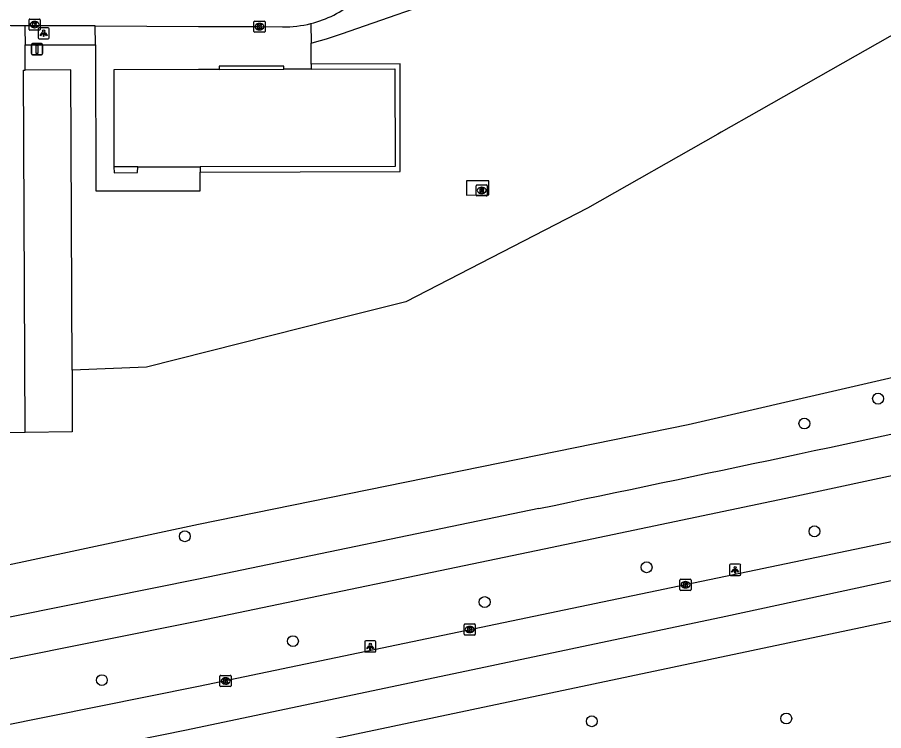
# Model space of a CAD drawing. Extents: x 161477 to 163040, y 383680 to 384868.
# Drawn here: x 162483.7 to 162561.5, y 384123.2 to 384187.3 of the extents above; entities that cross this region are included whole.
import ezdxf

# ---------------------------------------------------------------- set-up
doc = ezdxf.new("R2010")
doc.units = 0
for name, color, linetype in [('IMGEO_Berm_groen', 7, 'Continuous'), ('IMGEO_Boom', 7, 'Continuous'), ('IMGEO_Fietspad_gesloten', 7, 'Continuous'), ('IMGEO_Gemengd_bos', 7, 'Continuous'), ('IMGEO_Groenvoorziening', 7, 'Continuous'), ('IMGEO_Kolk', 7, 'Continuous'), ('IMGEO_Lichtpunt', 7, 'Continuous'), ('IMGEO_Pand', 7, 'Continuous'), ('IMGEO_Parkeervlak_open', 7, 'Continuous'), ('IMGEO_Rijbaan_lokaal_gesloten', 7, 'Continuous'), ('IMGEO_Rijbaan_lokaal_open', 7, 'Continuous'), ('IMGEO_Rioolput', 7, 'Continuous'), ('IMGEO_Verkeersbordpaal', 7, 'Continuous'), ('IMGEO_Voetpad_gesloten', 7, 'Continuous'), ('IMGEO_Voetpad_open', 7, 'Continuous')]:
    doc.layers.add(name, color=color, linetype=linetype)

msp = doc.modelspace()

# ---------------------------------------------------------------- linework, layer by layer
at = {"layer": 'IMGEO_Berm_groen'}
msp.add_lwpolyline([(162453.62, 384131.84), (162500, 384141.748), (162543.951, 384150.699), (162603.583, 384164.47), (162608.014, 384165.493), (162637.178, 384173.268), (162678.849, 384188.781), (162687.543, 384192.138)], dxfattribs=at)
at = {"layer": 'IMGEO_Boom'}
for centre in [(162561.013, 384153.026), (162554.4, 384150.793), (162498.775, 384140.668), (162555.304, 384141.113), (162540.233, 384137.892), (162525.695, 384134.767), (162508.483, 384131.256), (162491.327, 384127.756), (162552.775, 384124.31), (162535.313, 384124.059)]:
    msp.add_circle(centre, 0.489, dxfattribs=at)
at = {"layer": 'IMGEO_Fietspad_gesloten'}
for points in [[(162455.667, 384124.186), (162500, 384133.09), (162531.048, 384139.547), (162553.311, 384144.221), (162575.211, 384148.913)], [(162530.545, 384143.164), (162500, 384136.816), (162454.957, 384127.75)]]:
    msp.add_lwpolyline(points, dxfattribs=at)
msp.add_arc((161557.647, 388838.981), 4795.543, 281.705163, 282.24219, dxfattribs=at)
at = {"layer": 'IMGEO_Gemengd_bos'}
msp.add_lwpolyline([(162582.673, 384197.288), (162580.255, 384195.883), (162550.32, 384178.867), (162546.934, 384176.943), (162546.642, 384176.777), (162534.923, 384170.115), (162518.607, 384161.721), (162512.147, 384160.095), (162495.343, 384155.866), (162488.653, 384155.572)], dxfattribs=at)
at = {"layer": 'IMGEO_Groenvoorziening'}
msp.add_lwpolyline([(162500.146, 384173.373), (162518.111, 384173.425), (162518.099, 384183.075), (162510.126, 384183.043)], dxfattribs=at)
at = {"layer": 'IMGEO_Kolk'}
for p, q in [((162484.788, 384186.181), (162484.788, 384187.033)), ((162484.863, 384187.107), (162485.715, 384187.107)), ((162485.276, 384186.887), (162485.301, 384186.887)), ((162485.789, 384187.033), (162485.789, 384186.181)), ((162505.051, 384186.922), (162505.903, 384186.922)), ((162485.715, 384186.107), (162484.863, 384186.107)), ((162485.299, 384186.327), (162485.274, 384186.327)), ((162504.976, 384185.996), (162504.976, 384186.848)), ((162505.487, 384186.142), (162505.462, 384186.142)), ((162505.464, 384186.702), (162505.489, 384186.702)), ((162505.977, 384186.848), (162505.977, 384185.996)), ((162505.903, 384185.922), (162505.051, 384185.922)), ((162543.227, 384135.891), (162543.227, 384136.743)), ((162543.302, 384136.817), (162544.154, 384136.817)), ((162543.715, 384136.597), (162543.74, 384136.597)), ((162544.228, 384136.743), (162544.228, 384135.891)), ((162544.154, 384135.817), (162543.302, 384135.817)), ((162543.738, 384136.037), (162543.713, 384136.037)), ((162523.853, 384131.879), (162523.853, 384132.731)), ((162523.928, 384132.805), (162524.78, 384132.805)), ((162524.341, 384132.585), (162524.366, 384132.585)), ((162524.854, 384132.731), (162524.854, 384131.879)), ((162524.78, 384131.805), (162523.928, 384131.805)), ((162524.364, 384132.025), (162524.339, 384132.025)), ((162501.931, 384127.253), (162501.931, 384128.105)), ((162502.006, 384128.179), (162502.858, 384128.179)), ((162502.419, 384127.959), (162502.444, 384127.959)), ((162502.932, 384128.105), (162502.932, 384127.253)), ((162502.858, 384127.179), (162502.006, 384127.179)), ((162502.442, 384127.399), (162502.417, 384127.399))]:
    msp.add_line(p, q, dxfattribs=at)
for points in [[(162484.788, 384186.181), (162484.788, 384187.033)], [(162484.863, 384187.107), (162485.715, 384187.107)], [(162485.789, 384187.033), (162485.789, 384186.181)], [(162505.051, 384186.922), (162505.903, 384186.922)], [(162485.715, 384186.107), (162484.863, 384186.107)], [(162485.109, 384186.807), (162485.232, 384186.807), (162485.232, 384186.656), (162485.362, 384186.807), (162485.526, 384186.807), (162485.38, 384186.656), (162485.533, 384186.407), (162485.381, 384186.407), (162485.296, 384186.571), (162485.232, 384186.504), (162485.232, 384186.407), (162485.109, 384186.407), (162485.109, 384186.807)], [(162504.976, 384185.996), (162504.976, 384186.848)], [(162505.297, 384186.622), (162505.42, 384186.622), (162505.42, 384186.471), (162505.55, 384186.622), (162505.714, 384186.622), (162505.568, 384186.471), (162505.721, 384186.222), (162505.569, 384186.222), (162505.484, 384186.386), (162505.42, 384186.319), (162505.42, 384186.222), (162505.297, 384186.222), (162505.297, 384186.622)], [(162505.977, 384186.848), (162505.977, 384185.996)], [(162505.903, 384185.922), (162505.051, 384185.922)], [(162543.227, 384135.891), (162543.227, 384136.743)], [(162543.302, 384136.817), (162544.154, 384136.817)], [(162543.548, 384136.517), (162543.671, 384136.517), (162543.671, 384136.366), (162543.801, 384136.517), (162543.965, 384136.517), (162543.819, 384136.366), (162543.972, 384136.117), (162543.82, 384136.117), (162543.735, 384136.281), (162543.671, 384136.214), (162543.671, 384136.117), (162543.548, 384136.117), (162543.548, 384136.517)], [(162544.228, 384136.743), (162544.228, 384135.891)], [(162544.154, 384135.817), (162543.302, 384135.817)], [(162523.853, 384131.879), (162523.853, 384132.731)], [(162523.928, 384132.805), (162524.78, 384132.805)], [(162524.174, 384132.505), (162524.297, 384132.505), (162524.297, 384132.354), (162524.427, 384132.505), (162524.591, 384132.505), (162524.445, 384132.354), (162524.598, 384132.105), (162524.446, 384132.105), (162524.361, 384132.269), (162524.297, 384132.202), (162524.297, 384132.105), (162524.174, 384132.105), (162524.174, 384132.505)], [(162524.854, 384132.731), (162524.854, 384131.879)], [(162524.78, 384131.805), (162523.928, 384131.805)], [(162501.931, 384127.253), (162501.931, 384128.105)], [(162502.006, 384128.179), (162502.858, 384128.179)], [(162502.252, 384127.879), (162502.375, 384127.879), (162502.375, 384127.728), (162502.505, 384127.879), (162502.669, 384127.879), (162502.523, 384127.728), (162502.676, 384127.479), (162502.524, 384127.479), (162502.439, 384127.643), (162502.375, 384127.576), (162502.375, 384127.479), (162502.252, 384127.479), (162502.252, 384127.879)], [(162502.932, 384128.105), (162502.932, 384127.253)], [(162502.858, 384127.179), (162502.006, 384127.179)]]:
    msp.add_lwpolyline(points, dxfattribs=at)
for centre, start, end in [((162484.865, 384187.031), 91.55205, 178.44795), ((162484.865, 384187.031), 91.55205, 178.44795), ((162485.713, 384187.031), 1.55205, 88.44795), ((162485.713, 384187.031), 1.55205, 88.44795), ((162505.053, 384186.846), 91.55205, 178.44795), ((162505.053, 384186.846), 91.55205, 178.44795), ((162505.901, 384186.846), 1.55205, 88.44795), ((162505.901, 384186.846), 1.55205, 88.44795), ((162484.865, 384186.183), 181.55205, 268.44795), ((162484.865, 384186.183), 181.55205, 268.44795), ((162485.713, 384186.183), 271.55205, 358.44795), ((162485.713, 384186.183), 271.55205, 358.44795), ((162505.053, 384185.998), 181.55205, 268.44795), ((162505.053, 384185.998), 181.55205, 268.44795), ((162505.901, 384185.998), 271.55205, 358.44795), ((162505.901, 384185.998), 271.55205, 358.44795), ((162543.304, 384136.741), 91.55205, 178.44795), ((162543.304, 384136.741), 91.55205, 178.44795), ((162544.152, 384136.741), 1.55205, 88.44795), ((162544.152, 384136.741), 1.55205, 88.44795), ((162543.304, 384135.893), 181.55205, 268.44795), ((162543.304, 384135.893), 181.55205, 268.44795), ((162544.152, 384135.893), 271.55205, 358.44795), ((162544.152, 384135.893), 271.55205, 358.44795), ((162523.93, 384132.729), 91.55205, 178.44795), ((162523.93, 384132.729), 91.55205, 178.44795), ((162524.778, 384132.729), 1.55205, 88.44795), ((162524.778, 384132.729), 1.55205, 88.44795), ((162523.93, 384131.881), 181.55205, 268.44795), ((162523.93, 384131.881), 181.55205, 268.44795), ((162524.778, 384131.881), 271.55205, 358.44795), ((162524.778, 384131.881), 271.55205, 358.44795), ((162502.008, 384128.103), 91.55205, 178.44795), ((162502.008, 384128.103), 91.55205, 178.44795), ((162502.856, 384128.103), 1.55205, 88.44795), ((162502.856, 384128.103), 1.55205, 88.44795), ((162502.008, 384127.255), 181.55205, 268.44795), ((162502.008, 384127.255), 181.55205, 268.44795), ((162502.856, 384127.255), 271.55205, 358.44795), ((162502.856, 384127.255), 271.55205, 358.44795)]:
    msp.add_arc(centre, 0.0765, start, end, dxfattribs=at)
for centre, major_axis, ratio, start_param, end_param in [((162485.275, 384186.607), (-0.387, 0.002), 0.722429, 4.712389, 7.853982), ((162485.3, 384186.607), (-0.39, 0.002), 0.717154, 1.570796, 4.712389), ((162505.463, 384186.422), (-0.387, 0.002), 0.722429, 4.712389, 7.853982), ((162505.488, 384186.422), (-0.39, 0.002), 0.717154, 1.570796, 4.712389), ((162543.714, 384136.317), (-0.387, 0.002), 0.722429, 4.712389, 7.853982), ((162543.739, 384136.317), (-0.39, 0.002), 0.717154, 1.570796, 4.712389), ((162524.34, 384132.305), (-0.387, 0.002), 0.722429, 4.712389, 7.853982), ((162524.365, 384132.305), (-0.39, 0.002), 0.717154, 1.570796, 4.712389), ((162502.418, 384127.679), (-0.387, 0.002), 0.722429, 4.712389, 7.853982), ((162502.443, 384127.679), (-0.39, 0.002), 0.717154, 1.570796, 4.712389)]:
    msp.add_ellipse(centre, major_axis=major_axis, ratio=ratio, start_param=start_param, end_param=end_param, dxfattribs=at)
at = {"layer": 'IMGEO_Lichtpunt'}
for p, q in [((162485.597, 384186.233), (162485.597, 384185.426)), ((162485.597, 384186.233), (162485.597, 384185.426)), ((162486.499, 384186.328), (162485.691, 384186.328)), ((162486.499, 384186.328), (162485.691, 384186.328)), ((162486.593, 384185.426), (162486.593, 384186.233)), ((162486.593, 384185.426), (162486.593, 384186.233)), ((162485.691, 384185.332), (162486.499, 384185.332)), ((162485.691, 384185.332), (162486.499, 384185.332)), ((162547.681, 384138.065), (162547.681, 384137.258)), ((162547.681, 384138.065), (162547.681, 384137.258)), ((162548.583, 384138.16), (162547.775, 384138.16)), ((162548.583, 384138.16), (162547.775, 384138.16)), ((162548.677, 384137.258), (162548.677, 384138.065)), ((162548.677, 384137.258), (162548.677, 384138.065)), ((162547.775, 384137.164), (162548.583, 384137.164)), ((162547.775, 384137.164), (162548.583, 384137.164)), ((162514.921, 384131.185), (162514.921, 384130.378)), ((162514.921, 384131.185), (162514.921, 384130.378)), ((162515.823, 384131.28), (162515.015, 384131.28)), ((162515.823, 384131.28), (162515.015, 384131.28)), ((162515.917, 384130.378), (162515.917, 384131.185)), ((162515.917, 384130.378), (162515.917, 384131.185)), ((162515.015, 384130.284), (162515.823, 384130.284)), ((162515.015, 384130.284), (162515.823, 384130.284))]:
    msp.add_line(p, q, dxfattribs=at)
for points in [[(162485.971, 384185.897), (162486.01, 384185.869), (162485.822, 384185.607), (162485.784, 384185.634), (162485.971, 384185.897)], [(162486.073, 384185.849), (162486.12, 384185.849), (162486.12, 384185.527), (162486.073, 384185.527), (162486.073, 384185.849)], [(162486.183, 384185.869), (162486.221, 384185.896), (162486.408, 384185.634), (162486.369, 384185.606), (162486.183, 384185.869)], [(162548.055, 384137.729), (162548.094, 384137.701), (162547.906, 384137.439), (162547.868, 384137.466), (162548.055, 384137.729)], [(162548.157, 384137.681), (162548.204, 384137.681), (162548.204, 384137.359), (162548.157, 384137.359), (162548.157, 384137.681)], [(162548.267, 384137.701), (162548.305, 384137.728), (162548.492, 384137.466), (162548.453, 384137.438), (162548.267, 384137.701)], [(162515.295, 384130.849), (162515.334, 384130.821), (162515.146, 384130.559), (162515.108, 384130.586), (162515.295, 384130.849)], [(162515.397, 384130.801), (162515.444, 384130.801), (162515.444, 384130.479), (162515.397, 384130.479), (162515.397, 384130.801)], [(162515.507, 384130.821), (162515.545, 384130.848), (162515.732, 384130.586), (162515.693, 384130.558), (162515.507, 384130.821)]]:
    msp.add_lwpolyline(points, dxfattribs=at)
for centre in [(162486.096, 384186.031), (162548.18, 384137.863), (162515.42, 384130.983)]:
    msp.add_circle(centre, 0.0994, dxfattribs=at)
for centre, start, end in [((162485.691, 384186.233), 90, 180), ((162485.691, 384186.233), 90, 180), ((162486.499, 384186.233), 0, 90), ((162486.499, 384186.233), 0, 90), ((162485.691, 384185.426), 180, 270), ((162485.691, 384185.426), 180, 270), ((162486.499, 384185.426), 270, 0), ((162486.499, 384185.426), 270, 360), ((162547.775, 384138.065), 90, 180), ((162547.775, 384138.065), 90, 180), ((162548.583, 384138.065), 0, 90), ((162548.583, 384138.065), 0, 90), ((162547.775, 384137.258), 180, 270), ((162547.775, 384137.258), 180, 270), ((162548.583, 384137.258), 270, 0), ((162548.583, 384137.258), 270, 360), ((162515.015, 384131.185), 90, 180), ((162515.015, 384131.185), 90, 180), ((162515.823, 384131.185), 0, 90), ((162515.823, 384131.185), 0, 90), ((162515.015, 384130.378), 180, 270), ((162515.015, 384130.378), 180, 270), ((162515.823, 384130.378), 270, 0), ((162515.823, 384130.378), 270, 360)]:
    msp.add_arc(centre, 0.0946, start, end, dxfattribs=at)
at = {"layer": 'IMGEO_Pand'}
for points in [[(162501.87, 384182.585), (162500, 384182.58), (162492.396, 384182.561), (162492.415, 384173.83)], [(162510.129, 384182.605), (162517.624, 384182.623), (162517.651, 384173.883), (162500.147, 384173.846)], [(162501.87, 384182.585), (162507.676, 384182.599)], [(162510.129, 384182.605), (162507.676, 384182.599)], [(162494.542, 384173.834), (162492.415, 384173.83)], [(162494.542, 384173.834), (162500, 384173.846), (162500.147, 384173.846)]]:
    msp.add_lwpolyline(points, dxfattribs=at)
at = {"layer": 'IMGEO_Parkeervlak_open'}
for points in [[(162488.653, 384155.572), (162488.555, 384182.542), (162484.438, 384182.517)], [(162488.653, 384155.572), (162488.673, 384150.055), (162484.441, 384149.998)]]:
    msp.add_lwpolyline(points, dxfattribs=at)
at = {"layer": 'IMGEO_Rijbaan_lokaal_gesloten'}
for points in [[(162606.806, 384150.433), (162605.101, 384149.984), (162573.987, 384142.62), (162500, 384127.194), (162410.35, 384109.151), (162385.13, 384104.234), (162358.69, 384099.43), (162355.139, 384098.857), (162353.907, 384098.655)], [(162246.408, 384079.189), (162270.914, 384082.19), (162305.723, 384087.222), (162313.807, 384088.39), (162347.15, 384093.641), (162365.896, 384097.141), (162408.886, 384105.392), (162445.878, 384112.544), (162498.917, 384123.296), (162547.356, 384133.497), (162584.249, 384141.448), (162599.996, 384145.048), (162607.601, 384146.968)], [(162607.497, 384143.316), (162602.118, 384141.989), (162574.198, 384135.568), (162500, 384119.907), (162459.611, 384111.698), (162386.673, 384097.29), (162366.382, 384093.59), (162322.876, 384086.258), (162294.377, 384081.777)]]:
    msp.add_lwpolyline(points, dxfattribs=at)
at = {"layer": 'IMGEO_Rijbaan_lokaal_open'}
for points in [[(162484.406, 384186.505), (162483.146, 384186.508), (162481.508, 384186.54), (162479.371, 384186.536)], [(162490.736, 384186.488), (162484.406, 384186.505)], [(162484.406, 384186.505), (162484.41, 384186.313), (162484.442, 384184.781)], [(162490.736, 384186.488), (162500, 384186.441), (162502.267, 384186.429), (162505.477, 384186.423), (162507.542, 384186.406)], [(162484.438, 384182.517), (162484.442, 384184.781)], [(162484.441, 384149.998), (162484.294, 384182.514), (162484.438, 384182.517)], [(162484.441, 384149.998), (162464.661, 384149.9)]]:
    msp.add_lwpolyline(points, dxfattribs=at)
for centre, radius, start, end in [((162507.695, 384196.274), 9.867, 284.11166, 309.50289), ((162507.691, 384196.262), 9.857, 269.13293, 284.15162)]:
    msp.add_arc(centre, radius, start, end, dxfattribs=at)
at = {"layer": 'IMGEO_Rioolput'}
for p, q in [((162524.929, 384171.294), (162524.929, 384172.146)), ((162525.004, 384172.22), (162525.856, 384172.22)), ((162525.93, 384172.146), (162525.93, 384171.294)), ((162525.44, 384171.44), (162525.415, 384171.44)), ((162525.417, 384172), (162525.442, 384172)), ((162525.856, 384171.22), (162525.004, 384171.22))]:
    msp.add_line(p, q, dxfattribs=at)
for points in [[(162524.929, 384171.294), (162524.929, 384172.146)], [(162525.004, 384172.22), (162525.856, 384172.22)], [(162525.93, 384172.146), (162525.93, 384171.294)], [(162525.518, 384171.918), (162525.266, 384171.92), (162525.266, 384171.52)], [(162525.266, 384171.52), (162525.39, 384171.52), (162525.39, 384171.682), (162525.401, 384171.682)], [(162525.444, 384171.839), (162525.39, 384171.839), (162525.39, 384171.758)], [(162525.39, 384171.758), (162525.442, 384171.758)], [(162525.448, 384171.653), (162525.519, 384171.52), (162525.659, 384171.52), (162525.594, 384171.646)], [(162525.856, 384171.22), (162525.004, 384171.22)]]:
    msp.add_lwpolyline(points, dxfattribs=at)
for centre, radius, start, end in [((162525.006, 384172.144), 0.0765, 91.55205, 178.44795), ((162525.006, 384172.144), 0.0765, 91.55205, 178.44795), ((162525.854, 384172.144), 0.0765, 1.55205, 88.44795), ((162525.854, 384172.144), 0.0765, 1.55205, 88.44795), ((162525.4, 384171.629), 0.0533, 26.02933, 88.69889), ((162525.426, 384171.947), 0.19, 274.7715, 282.96867), ((162525.45, 384171.743), 0.0964, 77.00612, 93.18647), ((162525.464, 384171.8), 0.0378, 276.66336, 79.67722), ((162525.517, 384171.808), 0.109, 350.36119, 89.41601), ((162525.515, 384171.808), 0.112, 277.58423, 350.98172), ((162525.499, 384171.593), 0.108, 29.51342, 73.79051), ((162525.006, 384171.296), 0.0765, 181.55205, 268.44795), ((162525.006, 384171.296), 0.0765, 181.55205, 268.44795), ((162525.854, 384171.296), 0.0765, 271.55205, 358.44795), ((162525.854, 384171.296), 0.0765, 271.55205, 358.44795)]:
    msp.add_arc(centre, radius, start, end, dxfattribs=at)
for centre, major_axis, ratio, start_param, end_param in [((162525.416, 384171.72), (-0.387, 0.002), 0.722429, 4.712389, 7.853982), ((162525.441, 384171.72), (-0.39, 0.002), 0.717154, 1.570796, 4.712389)]:
    msp.add_ellipse(centre, major_axis=major_axis, ratio=ratio, start_param=start_param, end_param=end_param, dxfattribs=at)
at = {"layer": 'IMGEO_Verkeersbordpaal'}
for p, q in [((162485.005, 384184), (162485.005, 384184.8)), ((162485.005, 384184.8), (162485.005, 384184)), ((162485.105, 384184.9), (162485.895, 384184.9)), ((162485.895, 384184.9), (162485.105, 384184.9)), ((162485.995, 384184.8), (162485.995, 384184)), ((162485.995, 384184), (162485.995, 384184.8)), ((162485.895, 384183.9), (162485.105, 384183.9)), ((162485.105, 384183.9), (162485.895, 384183.9))]:
    msp.add_line(p, q, dxfattribs=at)
msp.add_lwpolyline([(162485.425, 384184.775), (162485.575, 384184.775), (162485.575, 384184.025), (162485.425, 384184.025), (162485.425, 384184.775)], dxfattribs=at)
for centre, start, end in [((162485.105, 384184.8), 90, 180), ((162485.105, 384184.8), 90, 180), ((162485.895, 384184.8), 0, 90), ((162485.895, 384184.8), 360, 90), ((162485.105, 384184), 180, 270), ((162485.105, 384184), 180, 270), ((162485.895, 384184), 270, 0), ((162485.895, 384184), 270, 0)]:
    msp.add_arc(centre, 0.1, start, end, dxfattribs=at)
at = {"layer": 'IMGEO_Voetpad_gesloten'}
msp.add_lwpolyline([(162526.066, 384172.592), (162524.056, 384172.577), (162524.066, 384171.297), (162526.076, 384171.312), (162526.066, 384172.592)], dxfattribs=at)
at = {"layer": 'IMGEO_Voetpad_open'}
for points in [[(162510.113, 384184.94), (162510.422, 384185.025), (162511.496, 384185.319), (162512.83, 384185.778), (162523.511, 384189.524), (162523.575, 384202.119), (162523.593, 384217.697)], [(162490.742, 384184.778), (162490.736, 384186.488)], [(162510.101, 384186.704), (162510.113, 384184.94)], [(162484.442, 384184.781), (162490.742, 384184.778)], [(162490.742, 384184.778), (162490.788, 384171.67), (162500.143, 384171.686), (162500.146, 384173.373)], [(162510.126, 384183.043), (162510.113, 384184.94)], [(162510.126, 384183.043), (162510.129, 384182.605)], [(162507.676, 384182.599), (162507.676, 384182.874), (162501.87, 384182.881), (162501.87, 384182.585)], [(162492.415, 384173.83), (162492.42, 384173.309), (162494.535, 384173.315), (162494.542, 384173.834)], [(162500.147, 384173.846), (162500.146, 384173.373)]]:
    msp.add_lwpolyline(points, dxfattribs=at)

doc.saveas('drawing.dxf')
